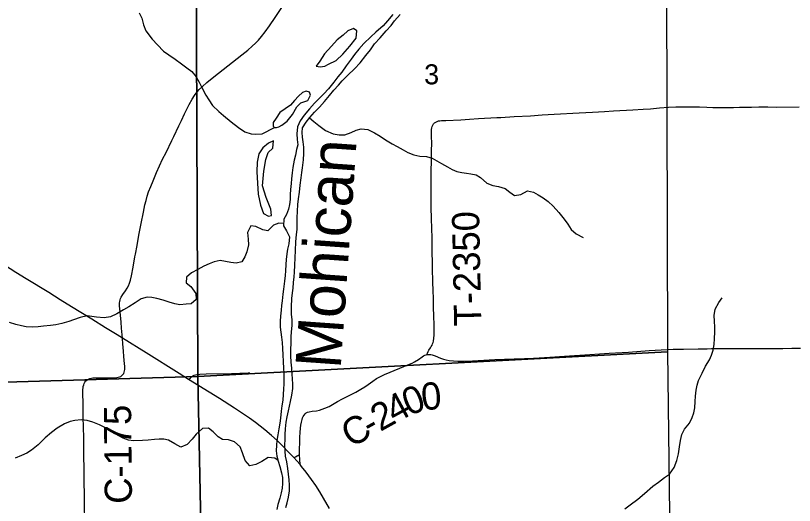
# Model space of a CAD drawing. Extents: x 1874609 to 2204689, y 815661 to 1281160.
# Drawn here: x 2059431 to 2068011, y 986276 to 991678 of the extents above; entities that cross this region are included whole.
import ezdxf

# ---------------------------------------------------------------- set-up
doc = ezdxf.new("R2010")
doc.units = 0
for name, color, linetype in [('GM_X_County_Road', 7, 'Continuous'), ('GM_X_County_Road_Text', 7, 'Continuous'), ('GM_X_Major_River', 7, 'Continuous'), ('GM_X_Major_River_Text', 7, 'Continuous'), ('GM_X_Minor_Lake', 7, 'Continuous'), ('GM_X_Minor_River', 7, 'Continuous'), ('GM_X_Section', 7, 'Continuous'), ('GM_X_Section_Text', 7, 'Continuous'), ('GM_X_State_Route', 7, 'Continuous'), ('GM_X_Township_Road', 7, 'Continuous'), ('GM_X_Township_Road_Text', 7, 'Continuous')]:
    doc.layers.add(name, color=color, linetype=linetype)

msp = doc.modelspace()

# ---------------------------------------------------------------- linework, layer by layer
at = {"layer": 'GM_X_County_Road'}
for points in [[(2060609.1, 988119.2), (2060599.2, 988231.8), (2060593.9, 988296.4), (2060582.3, 988410.6), (2060576.4, 988476.4), (2060576.2, 988509.8), (2060578.5, 988526.5), (2060582.5, 988542.9), (2060588, 988558.9), (2060595.4, 988573.9), (2060613.1, 988602), (2060641.2, 988642.5), (2060658.3, 988670.1), (2060673.3, 988698.7), (2060685.5, 988728.6), (2060695.3, 988759.4), (2060706.8, 988806.8), (2060726.3, 988903), (2060746.1, 989015.6), (2060751.4, 989047.6), (2060768.8, 989144.1), (2060790.3, 989256.5), (2060814.5, 989383.4), (2060839.9, 989511), (2060856.2, 989591.1), (2060867.7, 989638.8), (2060881.1, 989686.1), (2060896.7, 989732.9), (2060920.1, 989794.2), (2060945.1, 989854.7), (2060981.9, 989945.8), (2061015.1, 990020.9), (2061050.9, 990094.8), (2061088, 990168), (2061153.5, 990300.2), (2061174.7, 990343.9), (2061230.1, 990460.2), (2061257.5, 990519.7), (2061292.8, 990593.9), (2061344.5, 990696.5), (2061376.2, 990754.3), (2061402.3, 990796.3), (2061431.4, 990836.5), (2061453, 990861.7), (2061488.2, 990896.6), (2061537.9, 990939.8), (2061614.6, 991001.8), (2061718.3, 991082.3), (2061821.9, 991162.7), (2061925.1, 991243.7), (2061988.3, 991295.8), (2062037.3, 991339.1), (2062072.7, 991372.9), (2062106.6, 991408.3), (2062138.6, 991445.3), (2062178.9, 991496.7), (2062227, 991562.9), (2062291.3, 991658), (2062399.8, 991822.4)], [(2060192.9, 986078.9), (2060188.5, 986308.5), (2060186.5, 986620.1), (2060183.6, 986882.6), (2060181, 987013.7), (2060177.9, 987145), (2060177, 987243.4), (2060174.6, 987390.9), (2060171.9, 987522.5), (2060172.8, 987555.7), (2060174.2, 987572.4), (2060176.9, 987589), (2060181, 987605.4), (2060187, 987621.1), (2060195.4, 987636), (2060206.3, 987649.2), (2060219.4, 987660.5), (2060234, 987669.6), (2060249.8, 987676.2), (2060266.2, 987680.7), (2060283, 987683.1), (2060316.3, 987684.5), (2060447.6, 987684.6), (2060513.1, 987683.9), (2060545.6, 987686), (2060561.5, 987688.7), (2060576.6, 987692.8), (2060590.8, 987699.4), (2060602.9, 987708.4), (2060613.7, 987719.1), (2060621.5, 987731.6), (2060627.7, 987745.2), (2060631.3, 987760.5), (2060633.5, 987776.1), (2060633.9, 987808.6), (2060628.7, 987874), (2060614.9, 988021.2), (2060612.9, 988054), (2060609.1, 988119.2)], [(2063963.2, 987939.6), (2063970.8, 987941), (2063987.8, 987941.9), (2064004.6, 987940.2), (2064021, 987936.6), (2064052.4, 987925.3), (2064112.8, 987900.1), (2064143.6, 987889.7), (2064174.7, 987881.4), (2064206.4, 987875.3), (2064254.7, 987869.7), (2064303.3, 987867.4), (2064368.4, 987867.5), (2064466.2, 987871.6), (2064710.9, 987883.9), (2064923, 987891.2), (2065037.3, 987896.6), (2065135.2, 987899.5), (2065200.5, 987902.7), (2065315.1, 987910), (2065478.7, 987920.7), (2065757.1, 987938.9), (2065969.9, 987954), (2066182.7, 987967.1), (2066411.8, 987983.6), (2066608.3, 987995.8), (2066673.9, 987998.5), (2066788.2, 987999.9), (2066951.3, 988002.2), (2067049.5, 988004.1), (2067098.7, 988004.7), (2067147.9, 988004.8), (2067213.4, 988004.8), (2067295, 988004.8), (2067474, 988005.8), (2067588.4, 988006.5), (2067703, 988006.7), (2067883.2, 988008.2), (2067981.6, 988009.9), (2068080.1, 988010.4)], [(2062559.2, 986837.9), (2062559.3, 986899.2), (2062561.1, 986964.8), (2062563.7, 987030.3), (2062565.8, 987079.1), (2062568.8, 987128.1), (2062572.9, 987160.8), (2062579.5, 987193.2), (2062588.1, 987225.2), (2062593.5, 987241.1), (2062600.2, 987256.7), (2062609, 987271.4), (2062620.2, 987284.5), (2062633.5, 987295.2), (2062648.5, 987303.2), (2062664.6, 987308.8), (2062697.6, 987314.7), (2062746.6, 987320.6), (2062778.3, 987326.8), (2062809.3, 987336), (2062839.5, 987347.7), (2062884.4, 987368.6), (2062940.5, 987398.7), (2062977.7, 987420.9), (2063033.6, 987450.4), (2063105.5, 987487.9), (2063178, 987526.1), (2063234.6, 987557.6), (2063278.1, 987584.9), (2063315.6, 987608.4), (2063368, 987646.6), (2063408.7, 987674.2), (2063451.6, 987698.6), (2063495.9, 987720.4), (2063556.1, 987746.7), (2063708.6, 987807.5), (2063768.9, 987832.5), (2063798.6, 987845.8), (2063827.5, 987860.9), (2063869.1, 987886.5), (2063909.1, 987914.8), (2063923.3, 987923.8), (2063938.3, 987931.6), (2063954.2, 987937.5), (2063963.2, 987939.6)], [(2062494.8, 986803.4), (2062514.5, 986813.1), (2062532.6, 986822.1), (2062548.4, 986831.5), (2062559.2, 986837.9)], [(2062564.3, 986725.4), (2062561.5, 986784), (2062559.2, 986833.4), (2062559.2, 986837.9)]]:
    msp.add_lwpolyline(points, dxfattribs=at)
at = {"layer": 'GM_X_Major_River'}
for points in [[(2063587.4, 991688.5), (2063529.6, 991620.1), (2063479.8, 991565.8), (2063400.1, 991493.4), (2063344.3, 991443.1), (2063266.5, 991370.7), (2063212.8, 991308.3), (2063163, 991248), (2063127.2, 991195.8), (2063073.5, 991123.5), (2063023.7, 991055.1), (2062981.9, 991000.9), (2062938.1, 990944.6), (2062878.4, 990870.2), (2062828.6, 990815.9), (2062725, 990711.4), (2062667.2, 990649), (2062609.5, 990580.7), (2062567.7, 990516.4), (2062538, 990450.2), (2062530.3, 990374), (2062534.6, 990311.9), (2062538.8, 990251.8), (2062527, 990199.6), (2062513.3, 990137.5), (2062501.5, 990083.3), (2062485.9, 990001.1), (2062476.1, 989945), (2062470.4, 989878.8)], [(2062532.2, 989448.2), (2062535.9, 989522.4), (2062541.6, 989594.5), (2062549.3, 989656.7), (2062557, 989728.9), (2062564.7, 989809), (2062576.4, 989887.2), (2062586.1, 989947.4), (2062591.9, 989999.5), (2062601.6, 990087.7), (2062605.3, 990157.9), (2062607, 990226), (2062600.7, 990286.1), (2062592.5, 990338.2), (2062586.3, 990388.2), (2062592.1, 990440.3), (2062631.8, 990502.6), (2062673.6, 990554.9), (2062723.4, 990611.2), (2062777.2, 990667.5), (2062835, 990731.8), (2062890.7, 990796.2), (2062936.5, 990854.4), (2062988.3, 990908.7), (2063030.1, 990959), (2063089.9, 991021.3), (2063163.6, 991091.7), (2063227.4, 991158.1), (2063291.1, 991238.5), (2063340.9, 991300.8), (2063384.6, 991365.1), (2063448.4, 991433.5), (2063514.1, 991509.8), (2063569.9, 991568.2), (2063605.7, 991618.4), (2063669.4, 991690.8)], [(2062470.4, 989878.8), (2062466.6, 989826.7), (2062460.9, 989758.5), (2062457.1, 989706.4), (2062455.3, 989648.3), (2062449.5, 989596.2), (2062435.8, 989542), (2062414, 989485.9), (2062386.2, 989431.6), (2062382.5, 989359.5), (2062416.7, 989305.5), (2062447, 989239.5), (2062441.4, 989159.3), (2062427.6, 989101.2), (2062417.8, 989049), (2062412.1, 988988.9), (2062408.3, 988932.8), (2062404.6, 988864.6), (2062400.8, 988812.5), (2062395.1, 988748.4), (2062383.4, 988662.2), (2062375.6, 988604), (2062365.9, 988531.9), (2062362.2, 988481.8), (2062356.4, 988427.6), (2062350.6, 988363.5), (2062346.9, 988309.4), (2062345.1, 988243.2), (2062351.4, 988187.2), (2062359.6, 988133.1), (2062367.9, 988073), (2062372.1, 988004.9), (2062374.4, 987934.8), (2062378.7, 987864.6), (2062383.1, 987784.5), (2062387.3, 987734.4), (2062387.8, 987612.2), (2062384, 987562.1), (2062380.3, 987498), (2062374.5, 987435.8), (2062364.8, 987373.7), (2062357, 987315.5), (2062349.3, 987239.3), (2062341.6, 987183.2), (2062331.8, 987121.1), (2062320.1, 987054.9), (2062310.3, 986992.7), (2062304.6, 986938.6), (2062302.8, 986876.5), (2062309.1, 986818.4), (2062325.3, 986762.3), (2062343.6, 986704.3), (2062361.9, 986634.2), (2062372.1, 986584.2), (2062372.4, 986516.1), (2062366.6, 986465.9), (2062356.8, 986413.8), (2062341, 986357.6), (2062321.3, 986285.4), (2062307.5, 986231.3)], [(2062409.5, 986251.7), (2062423.3, 986303.8), (2062437, 986366), (2062446.7, 986438.2), (2062448.5, 986498.3), (2062444.2, 986558.4), (2062438, 986620.5), (2062431.7, 986684.6), (2062417.4, 986756.7), (2062405.1, 986818.8), (2062400.9, 986872.8), (2062398.6, 986943), (2062400.4, 987003.1), (2062402.1, 987059.2), (2062405.9, 987121.3), (2062411.6, 987193.5), (2062421.3, 987251.6), (2062437.1, 987317.8), (2062460.6, 987422.1), (2062474.3, 987492.3), (2062484.1, 987564.5), (2062485.8, 987618.6), (2062481.6, 987668.7), (2062477.4, 987726.8), (2062473.1, 987788.9), (2062466.8, 987855), (2062464.5, 987925.1), (2062464.2, 987995.2), (2062465.9, 988065.4), (2062465.7, 988133.5), (2062469.4, 988191.6), (2062477.1, 988261.8), (2062476.9, 988325.9), (2062470.6, 988380), (2062470.3, 988466.1), (2062475.9, 988558.3), (2062481.6, 988618.5), (2062487.4, 988672.6), (2062493.2, 988732.7), (2062498.9, 988796.9), (2062502.7, 988847), (2062506.4, 988927.1), (2062510, 989005.3), (2062513.7, 989087.5), (2062519.3, 989181.7), (2062527, 989263.9), (2062532.7, 989318), (2062534.4, 989388.1), (2062532.2, 989448.2)]]:
    msp.add_lwpolyline(points, dxfattribs=at)
at = {"layer": 'GM_X_Minor_Lake'}
msp.add_line((2062264.8, 990216.7), (2062272.5, 990296.9), dxfattribs=at)
for points in [[(2062787.4, 991112.4), (2062837.3, 991120.6), (2062879.3, 991142.8), (2062961.2, 991183.2), (2063036.9, 991251.6), (2063112.6, 991340), (2063184.2, 991428.5), (2063189.9, 991508.6), (2063153.8, 991536.5), (2063089.9, 991508.2), (2063038, 991460), (2062972.2, 991411.6), (2062910.5, 991339.2), (2062832.8, 991256.8), (2062783.1, 991174.5), (2062741.3, 991118.2)], [(2062741.3, 991118.2), (2062787.4, 991112.4)], [(2062365.8, 990469.5), (2062423.7, 990511.8), (2062483.4, 990586.2), (2062531.1, 990672.5), (2062574.9, 990714.8), (2062648.8, 990741.1), (2062678.6, 990801.3), (2062668.5, 990833.4), (2062630.4, 990843.2), (2062592.4, 990831.1), (2062548.6, 990788.8), (2062502.8, 990740.6), (2062461, 990690.3), (2062401.1, 990650), (2062341.2, 990609.7), (2062301.5, 990547.5), (2062269.7, 990499.2), (2062267.8, 990457.2)], [(2062267.8, 990457.2), (2062283.7, 990442), (2062304.3, 990442.8), (2062329.3, 990450), (2062365.8, 990469.5)], [(2062272.5, 990296.9), (2062216.6, 990272.6), (2062154.8, 990220.3), (2062109, 990154), (2062093.4, 990061.7), (2062087.8, 989955.5), (2062094.4, 989831.3), (2062102.9, 989707.1), (2062129.4, 989587), (2062161.8, 989494.9), (2062216, 989465.1), (2062251.9, 989473.2), (2062241.6, 989543.3), (2062191.1, 989673.4), (2062152.5, 989801.5), (2062165.8, 989961.8), (2062187.3, 990092.2), (2062213, 990168.4), (2062264.8, 990216.7)]]:
    msp.add_lwpolyline(points, dxfattribs=at)
at = {"layer": 'GM_X_Minor_River'}
for points in [[(2060791.8, 991708), (2060820, 991648), (2060840.4, 991575.9), (2060866.7, 991507.9), (2060937.1, 991416), (2060995.4, 991354.1), (2061061.7, 991284.2), (2061117.9, 991244.3), (2061188.2, 991196.5), (2061260.4, 991144.7), (2061318.6, 991102.8), (2061372.8, 991062.9), (2061421.1, 991001), (2061453.3, 990945), (2061483.6, 990883), (2061526, 990801), (2061558.2, 990747), (2061598.5, 990687.1), (2061670.8, 990619.2), (2061723, 990577.3), (2061807.4, 990507.5), (2061887.7, 990443.7), (2061957.9, 990395.9), (2062026.1, 990374.1), (2062076.1, 990368.3), (2062148.1, 990372.5), (2062282.7, 990442.9)], [(2062669.4, 990549.6), (2062715.8, 990510.9), (2062770.1, 990465.1), (2062846.3, 990411.2), (2062930.5, 990375.5), (2062994.6, 990361.7), (2063056.6, 990363.9), (2063128.6, 990388.3), (2063182.5, 990414.5), (2063236.5, 990428.8), (2063310.5, 990421), (2063384.7, 990383.2), (2063448.9, 990347.4), (2063507.1, 990307.5), (2063581.3, 990263.7), (2063635.5, 990233.9), (2063701.7, 990196.1), (2063753.8, 990166.2), (2063818, 990140.4), (2063886.1, 990126.6), (2063956.1, 990122.9), (2064020.2, 990107.1), (2064124.5, 990047.4), (2064190.7, 990009.5), (2064240.9, 989981.7), (2064293, 989959.8), (2064347.1, 989946), (2064397.1, 989938.2), (2064447.2, 989934.4), (2064503.3, 989920.5), (2064553.4, 989892.7), (2064621.7, 989828.8), (2064689.8, 989803), (2064751.9, 989793.2), (2064824, 989771.5), (2064874.2, 989731.6), (2064926.4, 989693.7), (2064996.4, 989704), (2065070.3, 989746.4), (2065138.4, 989728.6), (2065188.5, 989700.7), (2065242.7, 989668.9), (2065296.9, 989629), (2065353.1, 989577.1), (2065415.5, 989507.2), (2065473.8, 989431.3), (2065514.1, 989379.3), (2065552.3, 989317.4), (2065606.6, 989269.5), (2065682.8, 989231.7)], [(2062383.8, 989385.6), (2062332.3, 989389.4), (2062272.4, 989367.1), (2062210.6, 989304.8), (2062154.6, 989314.5), (2062076.4, 989352.3), (2062024.3, 989358.2), (2061986.6, 989285.9), (2061992.9, 989213.8), (2061995.2, 989149.6), (2061977.5, 989071.4), (2061955.7, 989017.2), (2061923.9, 988963), (2061859.9, 988946.7), (2061801.9, 988956.5), (2061741.8, 988966.3), (2061685.7, 988978.2), (2061617.7, 988963.9), (2061563.8, 988939.6), (2061503.9, 988913.3), (2061440, 988877), (2061370.1, 988840.7), (2061314.3, 988792.4), (2061308.5, 988732.2), (2061360.7, 988688.4), (2061415.1, 988612.4), (2061421.4, 988546.3), (2061363.5, 988498), (2061311.5, 988493.8), (2061241.5, 988487.5), (2061183.4, 988499.3), (2061121.3, 988519.2), (2061055.2, 988538.9), (2060987.1, 988558.7), (2060931, 988570.5), (2060879, 988572.3), (2060815, 988554.1), (2060747.2, 988511.7), (2060677.3, 988467.4), (2060619.4, 988431.1), (2060547.6, 988388.7), (2060477.7, 988354.4), (2060405.7, 988346.1), (2060323.6, 988351.8), (2060271.5, 988359.7), (2060219.5, 988365.5), (2060143.5, 988349.2), (2060069.6, 988320.8), (2060017.6, 988304.6), (2059939.7, 988282.2), (2059873.7, 988268), (2059813.7, 988259.7), (2059739.7, 988253.4), (2059677.7, 988245.2), (2059617.7, 988243), (2059545.6, 988246.7), (2059495.5, 988256.5), (2059433.4, 988270.3), (2059363.3, 988294.1)], [(2067127.1, 988369.5), (2067136.8, 988439.7), (2067178.5, 988512), (2067214.3, 988566.2)], [(2066143.5, 986237.7), (2066203.4, 986282), (2066285.1, 986346.5), (2066360.9, 986408.9), (2066452.6, 986489.4), (2066512.5, 986533.7), (2066580.3, 986584), (2066636.2, 986622.3), (2066685.9, 986692.6), (2066715.6, 986772.9), (2066735.3, 986843.1), (2066747, 986923.3), (2066754.7, 986991.5), (2066772.4, 987059.7), (2066802.2, 987115.9), (2066853.9, 987184.2), (2066883.7, 987246.4), (2066901.5, 987296.6), (2066915.3, 987350.8), (2066917, 987420.9), (2066920.7, 987481), (2066928.5, 987545.2), (2066938.2, 987603.3), (2066956, 987653.5), (2066993.7, 987735.8), (2067033.4, 987810.1), (2067077.1, 987880.4), (2067096.9, 987932.5), (2067114.7, 987988.7), (2067126.5, 988048.9), (2067132.2, 988115), (2067133.9, 988185.2), (2067133.7, 988243.3), (2067129.4, 988309.4), (2067127.1, 988369.5)], [(2062322.9, 986770.5), (2062287.2, 986798.3), (2062215.1, 986806), (2062145.2, 986761.7), (2062079.3, 986727.4), (2062011.4, 986713.1), (2061959.1, 986773), (2061930.7, 986855), (2061904.4, 986923.1), (2061842.2, 986976.9), (2061776, 986998.7), (2061712, 987004.5), (2061661.8, 987032.4), (2061607.6, 987086.3), (2061557.4, 987128.2), (2061489.4, 987123.9), (2061421.6, 987061.5), (2061375.8, 987005.2), (2061320, 986946.9), (2061250.1, 986918.6), (2061183.9, 986956.4), (2061115.7, 986996.2), (2061063.6, 987008.1), (2061013.6, 987005.9), (2060961.6, 987001.7), (2060889.6, 986995.4), (2060829.6, 986991.2), (2060729.5, 986986.8), (2060673.5, 986994.6), (2060617.3, 987016.4), (2060559.2, 987046.2), (2060488.9, 987092.1), (2060428.8, 987127.9), (2060356.6, 987165.7), (2060282.4, 987193.5), (2060220.3, 987211.3), (2060154.2, 987219), (2060084.2, 987212.8), (2060032.2, 987200.5), (2059970.3, 987176.3), (2059890.5, 987127.9), (2059826.6, 987079.5), (2059756.8, 987021.2), (2059679.1, 986942.7), (2059605.3, 986886.3), (2059553.4, 986852.1), (2059497.5, 986827.8), (2059425.6, 986795.5)]]:
    msp.add_lwpolyline(points, dxfattribs=at)
at = {"layer": 'GM_X_Section'}
for points in [[(2061156.8, 993244.6), (2061417, 993247.5), (2061440.3, 987696.9), (2056326.2, 987545.1), (2056252.6, 993161.5)], [(2066365.3, 993312.8), (2066597.4, 993315.6), (2066613.9, 987971), (2061440.3, 987696.9), (2061417, 993247.5)], [(2061440.3, 987696.9), (2066613.9, 987971), (2066678.6, 982592.7), (2061546.6, 982422.8)], [(2056326.2, 987545.1), (2061440.3, 987696.9), (2061546.6, 982422.8), (2056248.2, 982336.3), (2056379.4, 984912)]]:
    msp.add_lwpolyline(points, close=True, dxfattribs=at)
at = {"layer": 'GM_X_State_Route'}
for points in [[(2059546.4, 988774.8), (2059431.6, 988845), (2059168.2, 989011.8)], [(2061336.8, 987665.7), (2061231.2, 987731.7), (2060868.9, 987957.2), (2060609.1, 988119.2), (2060548.6, 988156.9), (2060422.8, 988234.2), (2060269.1, 988328.8), (2060045.7, 988465.9), (2059920.6, 988544.3), (2059795.6, 988622.5), (2059546.4, 988774.8)], [(2062888.3, 986242.5), (2062824.9, 986357.2), (2062783, 986427.6), (2062738.9, 986496.4), (2062692.1, 986563.4), (2062632.9, 986641.9), (2062581.5, 986705.6), (2062564.3, 986725.4), (2062527.9, 986767.4), (2062494.8, 986803.4), (2062439, 986863.9), (2062370.8, 986934.8), (2062311.9, 986991.6), (2062251, 987046.3), (2062175.6, 987109.4), (2062072.5, 987190.3), (2062006.4, 987238.6), (2061842.3, 987347.2), (2061676.5, 987453.3), (2061336.8, 987665.7)]]:
    msp.add_lwpolyline(points, dxfattribs=at)
at = {"layer": 'GM_X_Township_Road'}
for points in [[(2064734.2, 990552.8), (2064775.9, 990555.2), (2064923, 990564.3), (2065102.9, 990573.1), (2065233.4, 990581.5), (2065364, 990590.5), (2065641.7, 990605.3), (2065788.6, 990614.2), (2065919.3, 990620.8), (2066017.4, 990626.4), (2066230.2, 990638.3), (2066344.6, 990644.8), (2066426.4, 990650.2), (2066524.4, 990658.6), (2066622.5, 990666.7), (2066704.3, 990670.9), (2066786, 990673.2), (2066884, 990672.4), (2066965.8, 990670.1), (2067047.8, 990666.9), (2067113.3, 990665), (2067178.6, 990664), (2067341.5, 990665.3), (2067406.9, 990666.4), (2067472.4, 990667.6), (2067538, 990668.7), (2067619.8, 990669.9), (2067718, 990670.3), (2067816.3, 990669.1), (2068062.3, 990670.2)], [(2063963.2, 987939.6), (2063967.8, 987955), (2063976.2, 987972.9), (2063983.5, 987986.9), (2064002.7, 988013.3), (2064011.1, 988027.4), (2064018.5, 988041.9), (2064024.8, 988056.8), (2064030, 988072), (2064034.2, 988087.5), (2064039.4, 988119.3), (2064041.5, 988151.8), (2064041.8, 988200.5), (2064040.6, 988265.9), (2064038.4, 988363.8), (2064036.8, 988462.1), (2064034.1, 988560.4), (2064031.2, 988642.4), (2064028.3, 988740.6), (2064025.8, 988888), (2064021.8, 989133.1), (2064021.3, 989231.1), (2064018, 989326.5), (2064014, 989443.4), (2064010.1, 989557.3), (2064009.2, 989700.2), (2064008.8, 989764.8), (2064008.3, 989851), (2064009.7, 989957), (2064011.2, 990079.2), (2064014.5, 990183.5), (2064017.3, 990274.7), (2064014.5, 990340.1), (2064013.5, 990389.3), (2064014.2, 990422), (2064016.1, 990438.2), (2064020, 990454.1), (2064026.2, 990469.2), (2064035.1, 990482.9), (2064046.4, 990494.6), (2064059.7, 990504.1), (2064074.5, 990511.1), (2064090.2, 990515.9), (2064106.3, 990518.8), (2064122.6, 990520.5), (2064171.8, 990522.2), (2064334.7, 990529.3), (2064432.5, 990535), (2064530.4, 990541.1), (2064734.2, 990552.8)], [(2061336.8, 987665.7), (2061357.2, 987683.3), (2061369.7, 987694.1), (2061383.1, 987703.9), (2061397.6, 987711.7), (2061413.2, 987717), (2061429.4, 987720.3), (2061462.3, 987723.6), (2061528.6, 987726.1), (2061810.8, 987731.5), (2061993.2, 987737.3), (2062009.7, 987738)]]:
    msp.add_lwpolyline(points, dxfattribs=at)

# ---------------------------------------------------------------- texts
at = {"layer": 'GM_X_County_Road_Text'}
for s, rotation, p in [('0', 21.83523, (2063763.4, 987259.4)), ('0', 5.33672, (2063912.8, 987322.8)), ('4', 28.51328, (2063609.4, 987175.1)), ('2', 28.99546, (2063448.3, 987085.9)), ('C-175', 90.55217, (2060713.5, 986294.9)), ('C', 29.14748, (2063125.6, 986906)), ('-', 29.09327, (2063340.8, 987026))]:
    msp.add_text(s, height=300, rotation=rotation, dxfattribs=at).set_placement(p)
at = {"layer": 'GM_X_Major_River_Text'}
msp.add_text('Mohican', height=500.14, rotation=85.99251, dxfattribs=at).set_placement((2063011.5, 987774))
at = {"layer": 'GM_X_Section_Text'}
msp.add_text('3', height=221, rotation=0.00001, dxfattribs=at).set_placement((2063932.3, 990919.5))
at = {"layer": 'GM_X_Township_Road_Text'}
msp.add_text('T-2350', height=300, rotation=91.14882, dxfattribs=at).set_placement((2064562.7, 988253.4))

doc.saveas('drawing.dxf')
